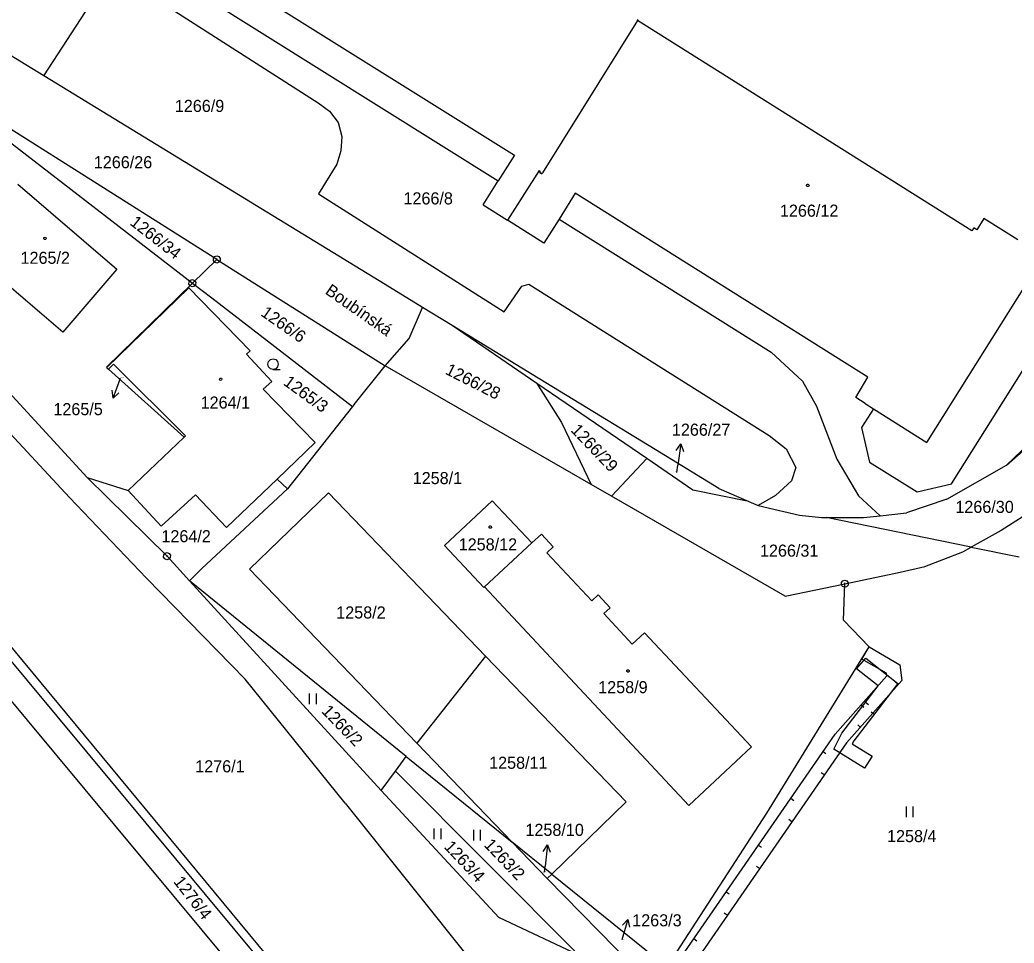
# Model space of a CAD drawing. Extents: x -806774 to -803680, y -1151731 to -1150053.
# Drawn here: x -804117.6 to -803977.7, y -1150636.6 to -1150506.7 of the extents above; entities that cross this region are included whole.
import ezdxf

# ---------------------------------------------------------------- set-up
doc = ezdxf.new("R2010")
doc.units = 0
for name, color, linetype in [('1', 7, 'Continuous'), ('12', 7, 'Continuous'), ('13', 7, 'Continuous'), ('2', 7, 'Continuous'), ('3', 7, 'Continuous'), ('4', 7, 'Continuous'), ('5', 7, 'Continuous'), ('7', 7, 'Continuous'), ('8', 7, 'Continuous')]:
    doc.layers.add(name, color=color, linetype=linetype)

msp = doc.modelspace()

# ---------------------------------------------------------------- linework, layer by layer
at = {"layer": '1'}
for p, q in [((-804111.38, -1150491.09), (-804050.27, -1150529.35)), ((-804099.45, -1150493.57), (-804047.98, -1150525.74)), ((-804114.2, -1150514.6), (-804106.86, -1150503.28)), ((-804100.25, -1150502.6), (-804075.6, -1150518.36)), ((-804030.68, -1150506.78), (-804044.05, -1150528.23)), ((-804030.68, -1150506.78), (-804030.58, -1150506.63)), ((-803983.63, -1150536.38), (-804030.68, -1150506.78)), ((-804114.2, -1150514.6), (-804125.16, -1150507.9)), ((-804066.19, -1150543.95), (-804114.2, -1150514.6)), ((-804129.63, -1150515.68), (-804093.31, -1150543.76)), ((-804089.88, -1150540.41), (-804129.38, -1150515.45)), ((-804075.6, -1150518.36), (-804074.02, -1150519.53)), ((-804074.02, -1150519.53), (-804072.81, -1150521.15)), ((-804072.81, -1150521.15), (-804072.3, -1150523.12)), ((-804072.3, -1150523.12), (-804072.44, -1150525.14)), ((-804072.44, -1150525.14), (-804073.01, -1150527.01)), ((-804047.98, -1150525.74), (-804050.27, -1150529.35)), ((-804073.01, -1150527.01), (-804075.59, -1150531.2)), ((-804044.52, -1150527.91), (-804048.97, -1150534.9)), ((-804044.52, -1150527.91), (-804044.39, -1150527.99)), ((-804044.39, -1150527.99), (-804044.48, -1150528.14)), ((-804044.48, -1150528.14), (-804044.14, -1150528.37)), ((-804044.14, -1150528.37), (-804044.05, -1150528.23)), ((-804117.85, -1150529.83), (-804103.93, -1150541.79)), ((-804052.42, -1150532.75), (-804050.27, -1150529.35)), ((-803936.74, -1150528.8), (-803978.76, -1150569.37)), ((-804075.59, -1150531.2), (-804049.42, -1150547.8)), ((-804039.43, -1150531.11), (-804041.71, -1150534.74)), ((-803998.28, -1150556.97), (-804039.43, -1150531.11)), ((-804052.42, -1150532.75), (-804048.97, -1150534.9)), ((-804043.84, -1150538.13), (-804048.97, -1150534.9)), ((-804041.71, -1150534.74), (-804043.84, -1150538.13)), ((-804041.71, -1150534.74), (-804011.88, -1150553.48)), ((-803981.93, -1150534.66), (-803982.92, -1150536.23)), ((-803977.17, -1150537.66), (-803981.93, -1150534.66)), ((-804139.75, -1150536.68), (-804108.11, -1150571.09)), ((-803983.36, -1150535.95), (-803983.63, -1150536.38)), ((-803982.92, -1150536.23), (-803983.36, -1150535.95)), ((-804110.61, -1150573.9), (-804142.6, -1150539.45)), ((-804111.56, -1150550.66), (-804125.44, -1150538.72)), ((-804089.88, -1150540.41), (-804093.31, -1150543.76)), ((-804089.88, -1150540.41), (-804066.17, -1150555.39)), ((-804103.93, -1150541.79), (-804111.56, -1150550.66)), ((-804105.39, -1150555.59), (-804093.31, -1150543.76)), ((-804093.31, -1150543.76), (-804090.57, -1150545.83)), ((-804060.93, -1150547.17), (-804066.19, -1150543.95)), ((-804049.42, -1150547.8), (-804046.98, -1150544.17)), ((-804046.98, -1150544.17), (-804045.99, -1150543.91)), ((-804045.99, -1150543.91), (-804012.15, -1150565.18)), ((-804105.33, -1150555.63), (-804093.82, -1150544.42)), ((-804093.82, -1150544.42), (-804085.19, -1150553.27)), ((-803986.49, -1150572.01), (-803969.82, -1150545.4)), ((-804090.57, -1150545.83), (-804070.79, -1150561.09)), ((-804062.82, -1150551.55), (-804060.93, -1150547.17)), ((-804056.75, -1150549.72), (-804060.93, -1150547.17)), ((-804044.84, -1150557.87), (-804056.75, -1150549.72)), ((-804045.51, -1150556.6), (-804056.75, -1150549.72)), ((-804066.17, -1150555.39), (-804062.82, -1150551.55)), ((-803978.76, -1150569.37), (-803959.08, -1150551.94)), ((-804085.19, -1150553.27), (-804085.71, -1150553.75)), ((-804085.71, -1150553.75), (-804082.14, -1150557.58)), ((-804011.88, -1150553.48), (-804007.48, -1150557.53)), ((-804152.05, -1150554.87), (-804065.98, -1150658.69)), ((-804105.1, -1150555.84), (-804104.39, -1150555.14)), ((-804094.27, -1150565.25), (-804104.39, -1150555.14)), ((-804105.33, -1150555.63), (-804105.39, -1150555.59)), ((-804105.33, -1150555.63), (-804105.37, -1150555.67)), ((-804105.37, -1150555.67), (-804105.13, -1150555.87)), ((-804105.13, -1150555.87), (-804105.1, -1150555.84)), ((-804105.1, -1150555.84), (-804094.46, -1150565.43)), ((-804070.57, -1150560.82), (-804066.17, -1150555.39)), ((-804037.19, -1150572.09), (-804066.17, -1150555.39)), ((-804028.2, -1150567.18), (-804045.51, -1150556.6)), ((-804082.14, -1150557.58), (-804083.36, -1150558.66)), ((-804044.84, -1150557.87), (-804041.37, -1150563.36)), ((-804029.38, -1150568.44), (-804044.84, -1150557.87)), ((-804007.48, -1150557.53), (-804005.51, -1150561.04)), ((-803999.95, -1150559.82), (-803998.28, -1150556.97)), ((-804083.36, -1150558.66), (-804076.02, -1150566.18)), ((-804070.57, -1150560.82), (-804070.79, -1150561.09)), ((-803998.67, -1150560.68), (-803999.95, -1150559.82)), ((-803998.67, -1150560.68), (-803997.49, -1150561.43)), ((-804070.79, -1150561.09), (-804079.95, -1150572.68)), ((-804005.51, -1150561.04), (-804002.65, -1150568.53)), ((-803997.49, -1150561.43), (-803999.16, -1150564.07)), ((-804146.64, -1150563.54), (-804062.82, -1150664.2)), ((-804041.37, -1150563.36), (-804037.19, -1150572.09)), ((-803999.16, -1150564.07), (-803998.05, -1150568.92)), ((-804149.4, -1150565.85), (-804065.57, -1150666.5)), ((-804102.34, -1150572.92), (-804094.46, -1150565.43)), ((-804094.46, -1150565.43), (-804094.27, -1150565.25)), ((-804081.39, -1150571.32), (-804076.02, -1150566.18)), ((-804012.15, -1150565.18), (-804009.78, -1150567.05)), ((-804019.25, -1150572.65), (-804028.2, -1150567.18)), ((-804009.78, -1150567.05), (-804008.4, -1150569.67)), ((-804029.38, -1150568.44), (-804034.33, -1150573.74)), ((-804022.9, -1150572.87), (-804029.38, -1150568.44)), ((-804002.65, -1150568.53), (-803999.61, -1150573.7)), ((-803998.05, -1150568.92), (-803991.34, -1150573.13)), ((-804008.4, -1150569.67), (-804009.02, -1150571.59)), ((-803987.15, -1150574.13), (-803978.76, -1150569.37)), ((-804108.11, -1150571.09), (-804096.87, -1150582.16)), ((-804108.11, -1150571.09), (-804102.34, -1150572.92)), ((-804081.39, -1150571.32), (-804088.5, -1150578.14)), ((-804079.95, -1150572.68), (-804081.39, -1150571.32)), ((-804034.33, -1150573.74), (-804037.19, -1150572.09)), ((-804009.02, -1150571.59), (-804011.25, -1150573.61)), ((-803991.34, -1150573.13), (-803986.49, -1150572.01)), ((-804102.34, -1150572.92), (-804097.69, -1150577.93)), ((-804092.89, -1150573.55), (-804097.69, -1150577.93)), ((-804088.5, -1150578.14), (-804092.89, -1150573.55)), ((-804079.95, -1150572.68), (-804091.98, -1150583.92)), ((-804085.27, -1150584), (-804074.15, -1150573.25)), ((-804074.15, -1150573.25), (-804052.05, -1150596.22)), ((-804015.03, -1150574.48), (-804022.9, -1150572.87)), ((-804019.25, -1150572.65), (-804015.03, -1150574.48)), ((-804099.79, -1150585.26), (-804110.61, -1150573.9)), ((-804009.91, -1150587.8), (-804034.33, -1150573.74)), ((-804015.03, -1150574.48), (-804013.7, -1150575.06)), ((-804011.25, -1150573.61), (-804013.7, -1150575.06)), ((-803999.61, -1150573.7), (-803996.54, -1150576.47)), ((-803987.15, -1150574.13), (-803992.85, -1150576.07)), ((-804013.7, -1150575.06), (-804007.87, -1150576.4)), ((-803996.54, -1150576.47), (-803992.85, -1150576.07)), ((-803974.11, -1150575.13), (-803979.5, -1150578.55)), ((-804007.87, -1150576.4), (-804004.78, -1150576.71)), ((-804004.78, -1150576.71), (-804004.14, -1150576.71)), ((-803983.74, -1150580.89), (-804004.14, -1150576.71)), ((-804004.14, -1150576.71), (-803998.89, -1150576.73)), ((-803998.89, -1150576.73), (-803996.54, -1150576.47)), ((-804045.54, -1150580.31), (-804044.21, -1150579.08)), ((-804044.21, -1150579.08), (-804042.55, -1150580.86)), ((-803979.5, -1150578.55), (-803983.74, -1150580.89)), ((-804052.2, -1150586.48), (-804045.54, -1150580.31)), ((-804042.55, -1150580.86), (-804043.44, -1150581.68)), ((-804043.44, -1150581.68), (-804037.1, -1150588.46)), ((-803990.24, -1150583.6), (-803984.93, -1150581.55)), ((-803984.93, -1150581.55), (-803983.74, -1150580.89)), ((-803983.74, -1150580.89), (-803976.96, -1150582.28)), ((-804096.87, -1150582.16), (-804093.7, -1150585.63)), ((-804093.7, -1150585.63), (-804091.98, -1150583.92)), ((-804061.72, -1150608.48), (-804085.27, -1150584)), ((-804001.51, -1150586.04), (-803993.73, -1150584.41)), ((-803993.73, -1150584.41), (-803990.24, -1150583.6)), ((-804085.89, -1150599.5), (-804099.79, -1150585.26)), ((-804093.7, -1150585.63), (-804066.74, -1150615.12)), ((-804063.22, -1150610.38), (-804093.7, -1150585.63)), ((-804009.91, -1150587.8), (-804001.51, -1150586.04)), ((-804001.71, -1150591.16), (-804001.51, -1150586.04)), ((-804023.47, -1150617.24), (-804052.2, -1150586.48)), ((-804037.1, -1150588.46), (-804036.2, -1150587.63)), ((-804036.2, -1150587.63), (-804034.55, -1150589.42)), ((-804034.55, -1150589.42), (-804035.44, -1150590.24)), ((-804035.44, -1150590.24), (-804031.43, -1150594.53)), ((-803998.09, -1150594.95), (-804001.71, -1150591.16)), ((-804031.43, -1150594.53), (-804029.68, -1150592.95)), ((-804029.68, -1150592.95), (-804014.66, -1150608.98)), ((-804012.48, -1150618.32), (-803998.09, -1150594.95)), ((-804052.05, -1150596.22), (-804061.72, -1150608.48)), ((-804052.05, -1150596.22), (-804032.3, -1150616.75)), ((-804071.82, -1150616.91), (-804085.89, -1150599.5)), ((-804048.33, -1150622.39), (-804061.72, -1150608.48)), ((-804014.66, -1150608.98), (-804023.47, -1150617.24)), ((-804064.75, -1150612.44), (-804063.22, -1150610.38)), ((-804063.22, -1150610.38), (-804048.33, -1150622.39)), ((-804066.74, -1150615.12), (-804064.75, -1150612.44)), ((-804064.75, -1150612.44), (-804038.96, -1150638.33)), ((-804050.17, -1150633), (-804066.74, -1150615.12)), ((-804071.82, -1150616.91), (-804049.99, -1150644.23)), ((-804032.3, -1150616.75), (-804042.74, -1150626.9)), ((-804025.71, -1150638.73), (-804012.48, -1150618.32)), ((-804042.74, -1150626.9), (-804048.33, -1150622.39)), ((-804043.39, -1150627.53), (-804048.33, -1150622.39)), ((-804042.74, -1150626.9), (-804043.39, -1150627.53)), ((-804028.9, -1150642.28), (-804043.39, -1150627.53)), ((-804042.74, -1150626.9), (-804026.54, -1150639.97)), ((-804038.96, -1150638.33), (-804050.17, -1150633))]:
    msp.add_line(p, q, dxfattribs=at)
msp.add_lwpolyline([(-804052.2, -1150586.48), (-804052.31, -1150586.58), (-804057.86, -1150580.66), (-804051.13, -1150574.38), (-804045.54, -1150580.31)], dxfattribs=at)
at = {"layer": '12'}
for p, q in [((-804099.45, -1150493.57), (-804047.98, -1150525.74)), ((-804030.68, -1150506.78), (-804044.05, -1150528.23)), ((-804030.68, -1150506.78), (-804044.05, -1150528.23)), ((-804030.68, -1150506.78), (-804030.58, -1150506.63)), ((-803983.63, -1150536.38), (-804030.68, -1150506.78)), ((-804047.98, -1150525.74), (-804050.27, -1150529.35)), ((-804044.52, -1150527.91), (-804048.97, -1150534.9)), ((-804044.52, -1150527.91), (-804048.97, -1150534.9)), ((-804044.52, -1150527.91), (-804044.39, -1150527.99)), ((-804044.52, -1150527.91), (-804044.39, -1150527.99)), ((-804044.39, -1150527.99), (-804044.48, -1150528.14)), ((-804044.39, -1150527.99), (-804044.48, -1150528.14)), ((-804044.48, -1150528.14), (-804044.14, -1150528.37)), ((-804044.48, -1150528.14), (-804044.14, -1150528.37)), ((-804044.14, -1150528.37), (-804044.05, -1150528.23)), ((-804044.14, -1150528.37), (-804044.05, -1150528.23)), ((-804117.85, -1150529.83), (-804103.93, -1150541.79)), ((-804052.42, -1150532.75), (-804050.27, -1150529.35)), ((-804039.43, -1150531.11), (-804041.71, -1150534.74)), ((-803998.28, -1150556.97), (-804039.43, -1150531.11)), ((-804052.42, -1150532.75), (-804048.97, -1150534.9)), ((-804043.84, -1150538.13), (-804048.97, -1150534.9)), ((-804041.71, -1150534.74), (-804043.84, -1150538.13)), ((-803981.93, -1150534.66), (-803982.92, -1150536.23)), ((-803977.17, -1150537.66), (-803981.93, -1150534.66)), ((-803983.36, -1150535.95), (-803983.63, -1150536.38)), ((-803982.92, -1150536.23), (-803983.36, -1150535.95)), ((-804111.56, -1150550.66), (-804125.44, -1150538.72)), ((-804103.93, -1150541.79), (-804111.56, -1150550.66)), ((-803989.99, -1150566.17), (-803974.91, -1150542.21)), ((-804105.33, -1150555.63), (-804093.82, -1150544.42)), ((-804093.82, -1150544.42), (-804085.19, -1150553.27)), ((-804085.19, -1150553.27), (-804085.71, -1150553.75)), ((-804085.71, -1150553.75), (-804082.14, -1150557.58)), ((-804105.1, -1150555.84), (-804104.39, -1150555.14)), ((-804094.27, -1150565.25), (-804104.39, -1150555.14)), ((-804105.33, -1150555.63), (-804105.37, -1150555.67)), ((-804105.37, -1150555.67), (-804105.13, -1150555.87)), ((-804105.13, -1150555.87), (-804105.1, -1150555.84)), ((-804082.14, -1150557.58), (-804083.36, -1150558.66)), ((-803999.95, -1150559.82), (-803998.28, -1150556.97)), ((-804083.36, -1150558.66), (-804076.02, -1150566.18)), ((-803998.67, -1150560.68), (-803999.95, -1150559.82)), ((-803998.67, -1150560.68), (-803997.49, -1150561.43)), ((-803997.49, -1150561.43), (-803989.99, -1150566.17)), ((-804102.34, -1150572.92), (-804094.46, -1150565.43)), ((-804094.46, -1150565.43), (-804094.27, -1150565.25)), ((-804081.39, -1150571.32), (-804076.02, -1150566.18)), ((-804081.39, -1150571.32), (-804088.5, -1150578.14)), ((-804102.34, -1150572.92), (-804097.69, -1150577.93)), ((-804092.89, -1150573.55), (-804097.69, -1150577.93)), ((-804088.5, -1150578.14), (-804092.89, -1150573.55)), ((-804045.54, -1150580.31), (-804044.21, -1150579.08)), ((-804044.21, -1150579.08), (-804042.55, -1150580.86)), ((-804042.55, -1150580.86), (-804043.44, -1150581.68)), ((-804043.44, -1150581.68), (-804037.1, -1150588.46)), ((-804023.47, -1150617.24), (-804052.2, -1150586.48)), ((-804037.1, -1150588.46), (-804036.2, -1150587.63)), ((-804036.2, -1150587.63), (-804034.55, -1150589.42)), ((-804034.55, -1150589.42), (-804035.44, -1150590.24)), ((-804035.44, -1150590.24), (-804031.43, -1150594.53)), ((-804031.43, -1150594.53), (-804029.68, -1150592.95)), ((-804029.68, -1150592.95), (-804014.66, -1150608.98)), ((-804014.66, -1150608.98), (-804023.47, -1150617.24))]:
    msp.add_line(p, q, dxfattribs=at)
msp.add_lwpolyline([(-804052.2, -1150586.48), (-804052.31, -1150586.58), (-804057.86, -1150580.66), (-804051.13, -1150574.38), (-804045.54, -1150580.31)], dxfattribs=at)
at = {"layer": '13'}
for p, q in [((-803999.14, -1150596.65), (-803998.09, -1150594.95)), ((-803999.87, -1150598.04), (-803998.55, -1150596.54)), ((-803995.63, -1150598.62), (-803999.14, -1150596.65)), ((-803998.55, -1150596.54), (-803994.06, -1150600.07)), ((-803996.84, -1150600.43), (-803999.87, -1150598.04)), ((-803995.59, -1150599.01), (-803995.63, -1150598.62)), ((-804002.87, -1150607.2), (-803995.59, -1150599.01)), ((-803994.06, -1150600.07), (-804000.24, -1150608.15)), ((-803994.01, -1150600.25), (-803994.38, -1150599.92)), ((-804001.94, -1150607.09), (-803996.84, -1150600.43)), ((-803998.6, -1150602.72), (-803998.2, -1150603.03)), ((-803999.22, -1150603.09), (-803998.84, -1150603.42)), ((-803997.4, -1150604.44), (-803997.8, -1150604.13)), ((-804003.06, -1150609.33), (-804001.94, -1150607.09)), ((-803999.33, -1150606.22), (-803999.7, -1150605.89)), ((-804025.87, -1150640.52), (-804002.87, -1150607.2)), ((-804001.29, -1150608.42), (-804024.33, -1150641.77)), ((-804000.24, -1150608.15), (-804000.46, -1150608.59)), ((-804004.57, -1150609.66), (-804004.16, -1150609.94)), ((-803998.72, -1150612.01), (-804003.06, -1150609.33)), ((-804000.46, -1150608.59), (-803997.67, -1150610.3)), ((-803997.67, -1150610.3), (-803998.72, -1150612.01)), ((-804004.42, -1150612.95), (-804004.83, -1150612.66)), ((-804009.11, -1150616.24), (-804008.7, -1150616.53)), ((-804008.96, -1150619.53), (-804009.37, -1150619.24)), ((-804013.66, -1150622.83), (-804013.24, -1150623.11)), ((-804013.51, -1150626.11), (-804013.92, -1150625.83)), ((-804018.2, -1150629.41), (-804017.79, -1150629.69)), ((-804018.06, -1150632.69), (-804018.47, -1150632.41)), ((-804022.75, -1150635.99), (-804022.33, -1150636.28))]:
    msp.add_line(p, q, dxfattribs=at)
msp.add_lwpolyline([(-803998.09, -1150594.95), (-803993.77, -1150597.46), (-803993.49, -1150599.67), (-804001.29, -1150608.42)], dxfattribs=at)
at = {"layer": '3'}
for p, q in [((-804076.87, -1150601.49), (-804076.87, -1150602.99)), ((-804075.87, -1150602.99), (-804075.87, -1150601.49)), ((-803992.9, -1150617.4), (-803992.9, -1150618.9)), ((-803991.9, -1150618.9), (-803991.9, -1150617.4)), ((-804059.32, -1150620.47), (-804059.32, -1150621.97)), ((-804058.32, -1150621.97), (-804058.32, -1150620.47)), ((-804053.78, -1150620.66), (-804053.78, -1150622.16)), ((-804052.78, -1150622.16), (-804052.78, -1150620.66))]:
    msp.add_line(p, q, dxfattribs=at)
msp.add_lwpolyline([(-804081.95, -1150555.89), (-804082.33, -1150555.79), (-804082.6, -1150555.52), (-804082.7, -1150555.15), (-804082.6, -1150554.78), (-804082.33, -1150554.51), (-804081.96, -1150554.41), (-804081.59, -1150554.51), (-804081.32, -1150554.78), (-804081.22, -1150555.16), (-804081.32, -1150555.54), (-804081.59, -1150555.81), (-804081.97, -1150555.91), (-804080.97, -1150555.91)], dxfattribs=at)
at = {"layer": '4'}
for p, q in [((-803989.99, -1150566.17), (-803974.91, -1150542.21)), ((-803997.49, -1150561.43), (-803989.99, -1150566.17))]:
    msp.add_line(p, q, dxfattribs=at)
at = {"layer": '5'}
for points in [[(-804006.89, -1150529.98), (-804006.86, -1150529.88), (-804006.77, -1150529.84), (-804006.71, -1150529.82), (-804006.62, -1150529.85), (-804006.56, -1150529.93), (-804006.55, -1150530), (-804006.59, -1150530.09), (-804006.65, -1150530.14), (-804006.73, -1150530.16), (-804006.82, -1150530.13), (-804006.88, -1150530.05)], [(-804114.22, -1150537.45), (-804114.19, -1150537.35), (-804114.1, -1150537.31), (-804114.04, -1150537.29), (-804113.95, -1150537.32), (-804113.89, -1150537.4), (-804113.88, -1150537.47), (-804113.92, -1150537.56), (-804113.98, -1150537.61), (-804114.06, -1150537.63), (-804114.15, -1150537.6), (-804114.21, -1150537.52)], [(-804089.5, -1150557.26), (-804089.47, -1150557.16), (-804089.38, -1150557.12), (-804089.32, -1150557.1), (-804089.23, -1150557.13), (-804089.17, -1150557.21), (-804089.16, -1150557.28), (-804089.2, -1150557.37), (-804089.26, -1150557.42), (-804089.34, -1150557.44), (-804089.43, -1150557.41), (-804089.49, -1150557.33)], [(-804051.39, -1150577.91), (-804051.29, -1150577.93), (-804051.24, -1150578.02), (-804051.22, -1150578.08), (-804051.24, -1150578.17), (-804051.32, -1150578.24), (-804051.39, -1150578.25), (-804051.48, -1150578.22), (-804051.54, -1150578.16), (-804051.56, -1150578.08), (-804051.54, -1150577.99), (-804051.46, -1150577.92)], [(-804032.02, -1150598.14), (-804031.92, -1150598.16), (-804031.87, -1150598.25), (-804031.85, -1150598.31), (-804031.87, -1150598.4), (-804031.95, -1150598.47), (-804032.02, -1150598.48), (-804032.11, -1150598.45), (-804032.17, -1150598.39), (-804032.19, -1150598.31), (-804032.17, -1150598.22), (-804032.09, -1150598.15)]]:
    msp.add_lwpolyline(points, close=True, dxfattribs=at)
at = {"layer": '7'}
for p, q in [((-804104.48, -1150559.93), (-804103.43, -1150557.12)), ((-804024.59, -1150566.37), (-804025.01, -1150569.34)), ((-804025.16, -1150570.39), (-804025.01, -1150569.34)), ((-804043.36, -1150622.8), (-804043.67, -1150625.78)), ((-804043.76, -1150626.64), (-804043.67, -1150625.78)), ((-804032.02, -1150633.28), (-804032.88, -1150636.15))]:
    msp.add_line(p, q, dxfattribs=at)
for points in [[(-804103.66, -1150559.17), (-804104.48, -1150559.93), (-804104.6, -1150558.82)], [(-804025.22, -1150567.29), (-804024.59, -1150566.37), (-804024.23, -1150567.43)], [(-804043.96, -1150623.74), (-804043.36, -1150622.8), (-804042.96, -1150623.84)], [(-804032.78, -1150634.09), (-804032.02, -1150633.28), (-804031.83, -1150634.38)]]:
    msp.add_lwpolyline(points, dxfattribs=at)
at = {"layer": '8'}
for p, q in [((-804089.88, -1150540.53), (-804089.88, -1150540.29)), ((-804093.32, -1150543.88), (-804093.3, -1150543.64)), ((-804096.88, -1150582.28), (-804096.86, -1150582.04)), ((-804001.52, -1150586.16), (-804001.5, -1150585.92))]:
    msp.add_line(p, q, dxfattribs=at)
for points in [[(-804090.36, -1150540.26), (-804090.18, -1150540.01), (-804089.89, -1150539.91), (-804089.6, -1150540.01), (-804089.42, -1150540.26), (-804089.42, -1150540.57), (-804089.6, -1150540.82), (-804089.89, -1150540.92), (-804090.18, -1150540.82), (-804090.36, -1150540.57)], [(-804093.78, -1150543.58), (-804093.58, -1150543.34), (-804093.29, -1150543.26), (-804093.01, -1150543.38), (-804092.84, -1150543.64), (-804092.86, -1150543.95), (-804093.06, -1150544.19), (-804093.35, -1150544.27), (-804093.64, -1150544.15), (-804093.8, -1150543.89)], [(-804097.34, -1150581.98), (-804097.14, -1150581.74), (-804096.85, -1150581.66), (-804096.57, -1150581.78), (-804096.4, -1150582.04), (-804096.42, -1150582.35), (-804096.62, -1150582.59), (-804096.91, -1150582.67), (-804097.2, -1150582.55), (-804097.36, -1150582.29)], [(-804001.98, -1150585.86), (-804001.78, -1150585.62), (-804001.49, -1150585.54), (-804001.21, -1150585.66), (-804001.04, -1150585.92), (-804001.06, -1150586.23), (-804001.26, -1150586.47), (-804001.55, -1150586.55), (-804001.84, -1150586.43), (-804002, -1150586.17)]]:
    msp.add_lwpolyline(points, close=True, dxfattribs=at)

# ---------------------------------------------------------------- texts
at = {"layer": '2'}
for s, height, p in [('1266/9', 1.7, (-804095.78, -1150519.66)), ('1266/26', 1.7, (-804107.18, -1150527.58)), ('1266/8', 1.7, (-804063.61, -1150532.67)), ('1266/12', 1.7, (-804010.64, -1150534.4)), ('1265/2', 1.7, (-804117.49, -1150541.03)), ('1265/5', 0.1, (-804103.41, -1150557.12)), ('1264/1', 1.7, (-804092.15, -1150561.4)), ('1258/1', 1.7, (-804062.31, -1150572.03)), ('1266/27', 0.1, (-804025.43, -1150570.39)), ('1266/30', 1.7, (-803985.96, -1150576.08)), ('1264/2', 1.7, (-804097.67, -1150580.21)), ('1258/12', 1.7, (-804055.84, -1150581.36)), ('1266/31', 1.7, (-804013.45, -1150582.24)), ('1258/2', 1.7, (-804073.07, -1150590.94)), ('1258/9', 1.7, (-804036.21, -1150601.45)), ('1276/1', 1.7, (-804092.91, -1150612.59)), ('1258/11', 1.7, (-804051.56, -1150612.09)), ('1258/4', 1.7, (-803995.57, -1150622.41)), ('1258/10', 0.1, (-804044.01, -1150626.64)), ('1263/3', 0.1, (-804032.86, -1150636.15))]:
    msp.add_text(s, height=height, dxfattribs=at).set_placement(p)
for s, rotation, p in [('1266/34', 322.0023, (-804102.22, -1150535.44)), ('1266/6', 324.9244, (-804083.81, -1150548.23)), ('1266/28', 333.175, (-804057.86, -1150556.47)), ('1265/3', 324.0076, (-804080.63, -1150557.97)), ('1266/29', 313.6944, (-804040.17, -1150564.53)), ('1266/2', 314.0955, (-804075.23, -1150604.08)), ('1263/4', 313.2933, (-804058, -1150623.15)), ('1263/2', 313.6944, (-804052.39, -1150622.88)), ('1276/4', 307.7929, (-804096.05, -1150627.99))]:
    msp.add_text(s, height=1.7, rotation=rotation, dxfattribs=at).set_placement(p)
at = {"layer": '7'}
msp.add_text('Boubínská', height=1.7, rotation=325.039, dxfattribs=at).set_placement((-804074.75, -1150545.15))
for s, p in [('1265/5', (-804112.87, -1150562.33)), ('1266/27', (-804025.84, -1150565.22)), ('1258/10', (-804046.45, -1150621.53)), ('1263/3', (-804031.42, -1150634.26))]:
    msp.add_text(s, height=1.7, dxfattribs=at).set_placement(p)

doc.saveas('drawing.dxf')
